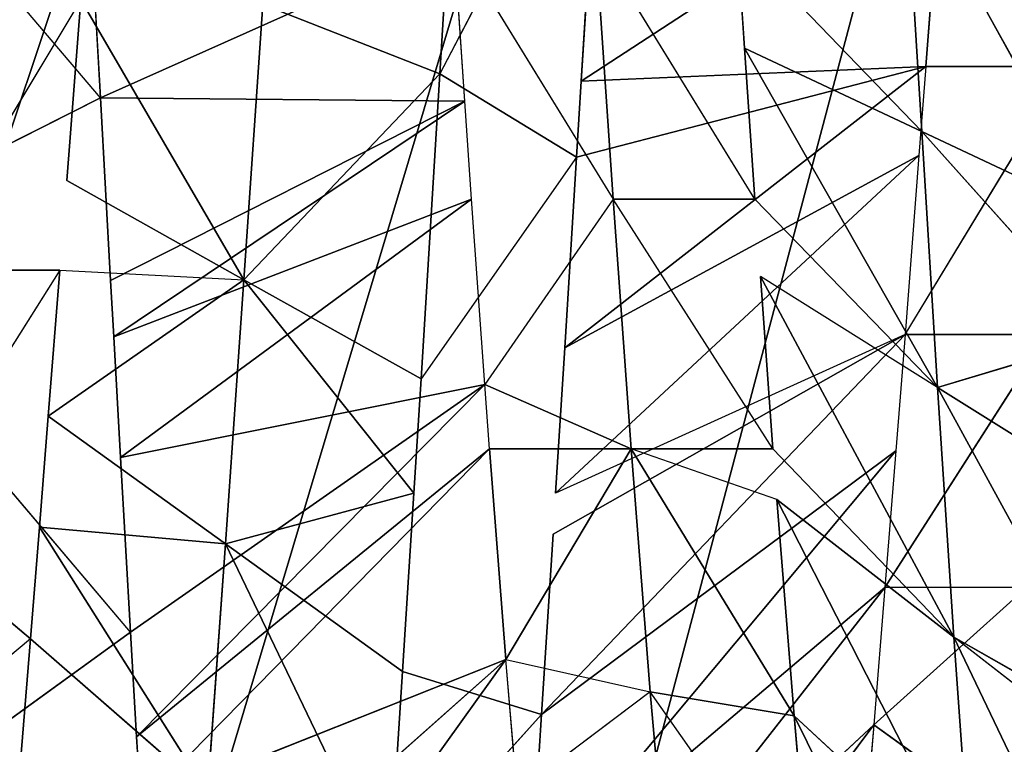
# Model space of a CAD drawing. Extents: x 0 to 40, y 0 to 81.9.
# Tile 535 of 623: x 34.126 to 34.734, y 74.023 to 74.471. Entities that reach past the tile are written whole.
import ezdxf

# ---------------------------------------------------------------- set-up
doc = ezdxf.new("R2010")
doc.units = 0
doc.header["$LTSCALE"] = 25.4
doc.layers.get('0').update_dxf_attribs({"color": 13, "linetype": 'CONTINUOUS'})

# ---------------------------------------------------------------- blocks, each defined once
blk = doc.blocks.new('ICE-TUBE-LED-S-8118_STL')
at = {"color": 0}
for p, q in [((74.40737, -12.0265, 44.64251), (74.32887, -11.9326, 44.69139)), ((74.40737, -12.0265, 44.64251), (74.47635, -11.94455, 44.6046)), ((74.63499, -12.04461, 44.53335), (74.47635, -11.94455, 44.6046)), ((74.63499, -12.04461, 44.53335), (74.63499, -11.95711, 44.53335)), ((74.80224, -12.05755, 44.47963), (74.63499, -11.95711, 44.53335)), ((74.74148, -12.06967, 47.89573), (74.85184, -11.97593, 47.91897)), ((74.74148, -12.06967, 47.89573), (74.69835, -11.98458, 47.88482)), ((74.41148, -12.08819, 47.7842), (74.52218, -11.99434, 47.82902)), ((74.41148, -12.08819, 47.7842), (74.35088, -12.00432, 47.75623)), ((74.40737, -12.0265, 44.64251), (74.32887, -12.0201, 44.69139)), ((74.40737, -12.0265, 44.64251), (74.312, -12.13587, 44.47882)), ((74.40737, -12.0265, 44.64251), (74.312, -12.13587, 44.47882)), ((74.47635, -12.03205, 44.6046), (74.40737, -12.0265, 44.64251)), ((74.312, -12.13587, 44.47882), (74.47635, -12.03205, 44.6046)), ((74.312, -12.13587, 44.47882), (74.47635, -12.03205, 44.6046)), ((74.47635, -12.03205, 44.6046), (74.466, -12.14688, 44.39898)), ((74.47635, -12.03205, 44.6046), (74.466, -12.14688, 44.39898)), ((74.466, -12.14688, 44.39898), (74.54481, -12.03751, 44.57125)), ((74.466, -12.14688, 44.39898), (74.54481, -12.03751, 44.57125)), ((74.54481, -12.03751, 44.57125), (74.47635, -12.03205, 44.6046)), ((74.63499, -12.04461, 44.53335), (74.54481, -12.03751, 44.57125)), ((74.62912, -12.1583, 44.334), (74.54481, -12.03751, 44.57125)), ((74.62912, -12.1583, 44.334), (74.54481, -12.03751, 44.57125)), ((74.63499, -12.04461, 44.53335), (74.62912, -12.1583, 44.334)), ((74.69037, -12.04892, 44.51326), (74.62912, -12.1583, 44.334)), ((74.80224, -12.05755, 44.47963), (74.69037, -12.04892, 44.51326)), ((74.74148, -12.06967, 47.89573), (74.85184, -12.06343, 47.91897)), ((74.62862, -12.07596, 47.86493), (74.74148, -12.06967, 47.89573)), ((74.74148, -12.06967, 47.89573), (74.73932, -12.29471, 47.50257)), ((74.74148, -12.06967, 47.89573), (74.73932, -12.29471, 47.50257)), ((74.74148, -12.06967, 47.89573), (74.83897, -12.28781, 47.52946)), ((74.74148, -12.06967, 47.89573), (74.83897, -12.28781, 47.52946)), ((74.51926, -12.082, 47.82795), (74.59377, -12.07789, 47.85392)), ((74.59377, -12.07789, 47.85392), (74.62862, -12.07596, 47.86493)), ((74.73932, -12.29471, 47.50257), (74.59377, -12.07789, 47.85392)), ((74.59377, -12.07789, 47.85392), (74.67882, -12.29885, 47.48274)), ((74.59377, -12.07789, 47.85392), (74.67882, -12.29885, 47.48274)), ((74.73932, -12.29471, 47.50257), (74.59377, -12.07789, 47.85392)), ((74.62862, -12.07596, 47.86493), (74.73932, -12.29471, 47.50257)), ((74.62862, -12.07596, 47.86493), (74.73932, -12.29471, 47.50257)), ((74.41148, -12.08819, 47.7842), (74.51926, -12.082, 47.82795)), ((74.51926, -12.082, 47.82795), (74.67882, -12.29885, 47.48274)), ((74.51926, -12.082, 47.82795), (74.67882, -12.29885, 47.48274)), ((74.51926, -12.082, 47.82795), (74.56437, -12.30694, 47.43753)), ((74.51926, -12.082, 47.82795), (74.56437, -12.30694, 47.43753)), ((74.30508, -12.09464, 47.73338), (74.34695, -12.09206, 47.75433)), ((74.34695, -12.09206, 47.75433), (74.41148, -12.08819, 47.7842)), ((74.56437, -12.30694, 47.43753), (74.34695, -12.09206, 47.75433)), ((74.34695, -12.09206, 47.75433), (74.5246, -12.30989, 47.41933)), ((74.34695, -12.09206, 47.75433), (74.5246, -12.30989, 47.41933)), ((74.56437, -12.30694, 47.43753), (74.34695, -12.09206, 47.75433)), ((74.41148, -12.08819, 47.7842), (74.56437, -12.30694, 47.43753)), ((74.41148, -12.08819, 47.7842), (74.56437, -12.30694, 47.43753)), ((74.30508, -12.09464, 47.73338), (74.39457, -12.32008, 47.34995)), ((74.30508, -12.09464, 47.73338), (74.39457, -12.32008, 47.34995)), ((74.20074, -12.10133, 47.67551), (74.39457, -12.32008, 47.34995)), ((74.20074, -12.10133, 47.67551), (74.39457, -12.32008, 47.34995)), ((74.09913, -12.10824, 47.61068), (74.39457, -12.32008, 47.34995)), ((74.09913, -12.10824, 47.61068), (74.39457, -12.32008, 47.34995)), ((74.466, -12.14688, 44.39898), (74.312, -12.13587, 44.47882)), ((74.466, -12.14688, 44.39898), (74.312, -12.13587, 44.47882)), ((74.466, -12.14688, 44.39898), (74.3872, -12.25626, 44.2267)), ((74.466, -12.14688, 44.39898), (74.3872, -12.25626, 44.2267)), ((74.49731, -12.26324, 44.18037), (74.466, -12.14688, 44.39898)), ((74.466, -12.14688, 44.39898), (74.62912, -12.1583, 44.334)), ((74.466, -12.14688, 44.39898), (74.62912, -12.1583, 44.334)), ((74.49731, -12.26324, 44.18037), (74.466, -12.14688, 44.39898)), ((74.49731, -12.26324, 44.18037), (74.62912, -12.1583, 44.334)), ((74.49731, -12.26324, 44.18037), (74.62912, -12.1583, 44.334)), ((74.56787, -12.26767, 44.15473), (74.62912, -12.1583, 44.334)), ((74.56787, -12.26767, 44.15473), (74.62912, -12.1583, 44.334)), ((74.79914, -12.16997, 44.2853), (74.62912, -12.1583, 44.334)), ((74.62912, -12.1583, 44.334), (74.75619, -12.27934, 44.10079)), ((74.62912, -12.1583, 44.334), (74.75619, -12.27934, 44.10079)), ((74.79914, -12.16997, 44.2853), (74.62912, -12.1583, 44.334)), ((74.79914, -12.16997, 44.2853), (74.75619, -12.27934, 44.10079)), ((74.79914, -12.16997, 44.2853), (74.75619, -12.27934, 44.10079)), ((74.36071, -12.34206, 44.23906), (74.25607, -12.24782, 44.29277)), ((74.25607, -12.24782, 44.29277), (74.3872, -12.25626, 44.2267)), ((74.25607, -12.24782, 44.29277), (74.3872, -12.25626, 44.2267)), ((74.36071, -12.34206, 44.23906), (74.3872, -12.25626, 44.2267)), ((74.3872, -12.25626, 44.2267), (74.49731, -12.26324, 44.18037)), ((74.49731, -12.26324, 44.18037), (74.56787, -12.26767, 44.15473)), ((74.7048, -12.36368, 44.11349), (74.56787, -12.26767, 44.15473)), ((74.56787, -12.26767, 44.15473), (74.75619, -12.27934, 44.10079)), ((74.56787, -12.26767, 44.15473), (74.75619, -12.27934, 44.10079)), ((74.7048, -12.36368, 44.11349), (74.75619, -12.27934, 44.10079)), ((74.94638, -12.37841, 44.06635), (74.75619, -12.27934, 44.10079)), ((74.75619, -12.27934, 44.10079), (74.94938, -12.29109, 44.06596)), ((74.75619, -12.27934, 44.10079), (74.94938, -12.29109, 44.06596)), ((74.83897, -12.28781, 47.52946), (74.67882, -12.38635, 47.48274)), ((74.73932, -12.29471, 47.50257), (74.83897, -12.28781, 47.52946)), ((74.56437, -12.30694, 47.43753), (74.67882, -12.29885, 47.48274)), ((74.67882, -12.29885, 47.48274), (74.73932, -12.29471, 47.50257)), ((74.39457, -12.32008, 47.34995), (74.5246, -12.30989, 47.41933)), ((74.39457, -12.32008, 47.34995), (74.5246, -12.30989, 47.41933)), ((74.5246, -12.30989, 47.41933), (74.56437, -12.30694, 47.43753)), ((74.5246, -12.39739, 47.41933), (74.56437, -12.30694, 47.43753)), ((74.5246, -12.30989, 47.41933), (74.5246, -12.39739, 47.41933)), ((74.67882, -12.38635, 47.48274), (74.56437, -12.30694, 47.43753)), ((74.35435, -12.54719, 44.67482), (74.05323, -12.32197, 44.42163)), ((74.35435, -12.54719, 44.67482), (74.05323, -12.32197, 44.42163)), ((74.31271, -12.32699, 47.29772), (74.39457, -12.32008, 47.34995)), ((74.39457, -12.32008, 47.34995), (74.3747, -12.40922, 47.33792)), ((74.39457, -12.32008, 47.34995), (74.5246, -12.39739, 47.41933)), ((74.39457, -12.32008, 47.34995), (74.5246, -12.39739, 47.41933)), ((74.43913, -12.55406, 44.62449), (74.15082, -12.32844, 44.35524)), ((74.43913, -12.55406, 44.62449), (74.15082, -12.32844, 44.35524)), ((74.35435, -12.54719, 44.67482), (74.15082, -12.32844, 44.35524)), ((74.35435, -12.54719, 44.67482), (74.15082, -12.32844, 44.35524)), ((74.3747, -12.40922, 47.33792), (74.31271, -12.32699, 47.29772)), ((74.52346, -12.56081, 44.58121), (74.25346, -12.33514, 44.29421)), ((74.36071, -12.34206, 44.23906), (74.25346, -12.33514, 44.29421)), ((74.52346, -12.56081, 44.58121), (74.25346, -12.33514, 44.29421)), ((74.43913, -12.55406, 44.62449), (74.25346, -12.33514, 44.29421)), ((74.43913, -12.55406, 44.62449), (74.25346, -12.33514, 44.29421)), ((74.59526, -12.56649, 44.54924), (74.36071, -12.34206, 44.23906)), ((74.47208, -12.34915, 44.19028), (74.36071, -12.34206, 44.23906)), ((74.59526, -12.56649, 44.54924), (74.36071, -12.34206, 44.23906)), ((74.52346, -12.56081, 44.58121), (74.36071, -12.34206, 44.23906)), ((74.52346, -12.56081, 44.58121), (74.36071, -12.34206, 44.23906)), ((74.59526, -12.56649, 44.54924), (74.47208, -12.34915, 44.19028)), ((74.70577, -12.57512, 44.50809), (74.4973, -12.35074, 44.18037)), ((74.58699, -12.35637, 44.14831), (74.4973, -12.35074, 44.18037)), ((74.70577, -12.57512, 44.50809), (74.4973, -12.35074, 44.18037)), ((74.59526, -12.56649, 44.54924), (74.4973, -12.35074, 44.18037)), ((74.76067, -12.57936, 44.49108), (74.58699, -12.35637, 44.14831)), ((74.7048, -12.36368, 44.11349), (74.58699, -12.35637, 44.14831)), ((74.76067, -12.57936, 44.49108), (74.58699, -12.35637, 44.14831)), ((74.70577, -12.57512, 44.50809), (74.58699, -12.35637, 44.14831)), ((74.70577, -12.57512, 44.50809), (74.58699, -12.35637, 44.14831)), ((74.76067, -12.57936, 44.49108), (74.7048, -12.36368, 44.11349)), ((74.75162, -12.36656, 44.10186), (74.7048, -12.36368, 44.11349)), ((74.76067, -12.57936, 44.49108), (74.7048, -12.36368, 44.11349)), ((74.8974, -12.58979, 44.45797), (74.75162, -12.36656, 44.10186)), ((74.82483, -12.37104, 44.0861), (74.75162, -12.36656, 44.10186)), ((74.8974, -12.58979, 44.45797), (74.75162, -12.36656, 44.10186)), ((74.76067, -12.57936, 44.49108), (74.75162, -12.36656, 44.10186)), ((74.76067, -12.57936, 44.49108), (74.75162, -12.36656, 44.10186)), ((74.67882, -12.47386, 47.48274), (74.83897, -12.37531, 47.52946)), ((74.5246, -12.48489, 47.41933), (74.67882, -12.38635, 47.48274)), ((74.67882, -12.38635, 47.48274), (74.5246, -12.39739, 47.41933)), ((74.67882, -12.38635, 47.48274), (74.5246, -12.39739, 47.41933)), ((74.67882, -12.47386, 47.48274), (74.67882, -12.38635, 47.48274)), ((74.35983, -12.49796, 47.32866), (74.5246, -12.39739, 47.41933)), ((74.35983, -12.49796, 47.32866), (74.5246, -12.39739, 47.41933)), ((74.49344, -12.48725, 47.40411), (74.5246, -12.39739, 47.41933)), ((74.5246, -12.48489, 47.41933), (74.5246, -12.39739, 47.41933)), ((74.23219, -12.42169, 47.23894), (74.3747, -12.40922, 47.33792)), ((74.23219, -12.50919, 47.23894), (74.3747, -12.40922, 47.33792)), ((74.23219, -12.42169, 47.23894), (74.3747, -12.40922, 47.33792)), ((74.35983, -12.49796, 47.32866), (74.3747, -12.40922, 47.33792)), ((74.72058, -12.57683, 47.6945), (74.83897, -12.46281, 47.52946)), ((74.72058, -12.57683, 47.6945), (74.83897, -12.46281, 47.52946)), ((74.77199, -12.46746, 47.51217), (74.83897, -12.46281, 47.52946)), ((74.56261, -12.58653, 47.64178), (74.77199, -12.46746, 47.51217)), ((74.56261, -12.58653, 47.64178), (74.77199, -12.46746, 47.51217)), ((74.67882, -12.47386, 47.48274), (74.77199, -12.46746, 47.51217)), ((74.72058, -12.57683, 47.6945), (74.77199, -12.46746, 47.51217)), ((74.72058, -12.57683, 47.6945), (74.77199, -12.46746, 47.51217)), ((74.67882, -12.47386, 47.48274), (74.56261, -12.58653, 47.64178)), ((74.5246, -12.48489, 47.41933), (74.63102, -12.47716, 47.46511)), ((74.56261, -12.58653, 47.64178), (74.63102, -12.47716, 47.46511)), ((74.49344, -12.48725, 47.40411), (74.25873, -12.60734, 47.48886)), ((74.49344, -12.48725, 47.40411), (74.25873, -12.60734, 47.48886)), ((74.35983, -12.49796, 47.32866), (74.49344, -12.48725, 47.40411)), ((74.35983, -12.49796, 47.32866), (74.49344, -12.48725, 47.40411)), ((74.5246, -12.48489, 47.41933), (74.40845, -12.59663, 47.57342)), ((74.49344, -12.48725, 47.40411), (74.40845, -12.59663, 47.57342)), ((74.35983, -12.49796, 47.32866), (74.11595, -12.61855, 47.38853)), ((74.35983, -12.49796, 47.32866), (74.11595, -12.61855, 47.38853)), ((74.23219, -12.50919, 47.23894), (74.35983, -12.49796, 47.32866)), ((74.25873, -12.60734, 47.48886), (74.35983, -12.49796, 47.32866)), ((74.25873, -12.60734, 47.48886), (74.35983, -12.49796, 47.32866)), ((74.35435, -12.54719, 44.67482), (74.29472, -12.54229, 44.71474)), ((74.35435, -12.54719, 44.67482), (74.29472, -12.62979, 44.71474)), ((74.43913, -12.55406, 44.62449), (74.35435, -12.54719, 44.67482)), ((74.35435, -12.54719, 44.67482), (74.43913, -12.64156, 44.62449)), ((74.52346, -12.56081, 44.58121), (74.43913, -12.55406, 44.62449)), ((74.43913, -12.64156, 44.62449), (74.43913, -12.55406, 44.62449)), ((74.59526, -12.65399, 44.54924), (74.43913, -12.55406, 44.62449)), ((74.59526, -12.56649, 44.54924), (74.52346, -12.56081, 44.58121)), ((74.70577, -12.57512, 44.50809), (74.59526, -12.56649, 44.54924)), ((74.59526, -12.56649, 44.54924), (74.59526, -12.65399, 44.54924)), ((74.59526, -12.56649, 44.54924), (74.76067, -12.66686, 44.49108)), ((74.88607, -12.56652, 47.73264), (74.66917, -12.68621, 47.87683)), ((74.88607, -12.56652, 47.73264), (74.66917, -12.68621, 47.87683)), ((74.72058, -12.57683, 47.6945), (74.88607, -12.56652, 47.73264)), ((74.72058, -12.57683, 47.6945), (74.88607, -12.56652, 47.73264)), ((74.56261, -12.58653, 47.64178), (74.72058, -12.57683, 47.6945)), ((74.56261, -12.58653, 47.64178), (74.72058, -12.57683, 47.6945)), ((74.72058, -12.57683, 47.6945), (74.59377, -12.69039, 47.85392)), ((74.72058, -12.57683, 47.6945), (74.59377, -12.69039, 47.85392)), ((74.72058, -12.57683, 47.6945), (74.66917, -12.68621, 47.87683)), ((74.72058, -12.57683, 47.6945), (74.66917, -12.68621, 47.87683)), ((74.76067, -12.57936, 44.49108), (74.70577, -12.57512, 44.50809)), ((74.8974, -12.58979, 44.45797), (74.76067, -12.57936, 44.49108)), ((74.76067, -12.57936, 44.49108), (74.76067, -12.66686, 44.49108)), ((74.8974, -12.58979, 44.45797), (74.76067, -12.57936, 44.49108)), ((74.34695, -12.70456, 47.75433), (74.56261, -12.58653, 47.64178)), ((74.34695, -12.70456, 47.75433), (74.56261, -12.58653, 47.64178)), ((74.56261, -12.58653, 47.64178), (74.40845, -12.59663, 47.57342)), ((74.56261, -12.58653, 47.64178), (74.40845, -12.59663, 47.57342)), ((74.56261, -12.58653, 47.64178), (74.49421, -12.69591, 47.81844)), ((74.56261, -12.58653, 47.64178), (74.49421, -12.69591, 47.81844)), ((74.56261, -12.58653, 47.64178), (74.59377, -12.69039, 47.85392)), ((74.56261, -12.58653, 47.64178), (74.59377, -12.69039, 47.85392)), ((74.40845, -12.59663, 47.57342), (74.15762, -12.71671, 47.64907)), ((74.40845, -12.59663, 47.57342), (74.15762, -12.71671, 47.64907)), ((74.25873, -12.60734, 47.48886), (74.40845, -12.59663, 47.57342)), ((74.25873, -12.60734, 47.48886), (74.40845, -12.59663, 47.57342)), ((74.32346, -12.706, 47.74273), (74.40845, -12.59663, 47.57342)), ((74.34695, -12.70456, 47.75433), (74.40845, -12.59663, 47.57342))]:
    blk.add_line(p, q, dxfattribs=at)
mesh = blk.add_polyface(dxfattribs=at)
corners = [(81.99833, 18.65613, 0), (32.39832, 18.53461, 0), (32.39832, 18.65613, 0), (33.41051, 17.76106, 0), (34.4478, 16.85461, 0), (35.42089, 15.87956, 0), (36.32527, 14.84046, 0), (37.15673, 13.74214, 0), (37.91139, 12.58971, 0), (38.58575, 11.38851, 0), (39.17668, 10.14416, 0), (39.68142, 8.86242, 0), (40.09764, 7.54925, 0), (40.42338, 6.21078, 0), (40.65715, 4.85321, 0), (40.79784, 3.48288, 0), (40.84481, 2.10613, 0), (81.99833, -14.44387, 0), (33.41051, -13.5488, 0), (32.39832, -14.44387, 0), (32.39832, -14.32234, 0), (34.4478, -12.64234, 0), (35.42089, -11.6673, 0), (36.32527, -10.6282, 0), (37.15673, -9.52987, 0), (37.91139, -8.37744, 0), (38.58575, -7.17625, 0), (39.17668, -5.93189, 0), (39.68142, -4.65015, 0), (40.09764, -3.33699, 0), (40.42338, -1.99851, 0), (40.65715, -0.64095, 0), (40.79784, 0.72939, 0)]
mesh.append_faces([[corners[k] for k in face] for face in [(0, 1, 2), (18, 19, 20)]], dxfattribs={"vtx0": -1, "color": 0})
mesh.append_faces([[corners[k] for k in face] for face in [(1, 0, 3), (3, 0, 4), (4, 0, 5), (5, 0, 6), (6, 0, 7), (7, 0, 8), (8, 0, 9), (9, 0, 10), (10, 0, 11), (11, 0, 12), (12, 0, 13), (13, 0, 14), (14, 0, 15), (15, 0, 16), (19, 18, 17)]], dxfattribs={"vtx0": -1, "vtx1": -1, "color": 0})
mesh.append_faces([[corners[k] for k in face] for face in [(16, 0, 17), (17, 18, 21), (17, 21, 22), (17, 22, 23), (17, 23, 24), (17, 24, 25), (17, 25, 26), (17, 26, 27), (17, 27, 28), (17, 28, 29), (17, 29, 30), (17, 30, 31), (17, 31, 32), (17, 32, 16)]], dxfattribs={"vtx0": -1, "vtx2": -1, "color": 0})
mesh = blk.add_polyface(dxfattribs=at)
corners = [(81.99833, -14.44387, 92), (32.39832, -14.32234, 92), (32.39832, -14.44387, 92), (33.41051, -13.5488, 92), (34.4478, -12.64234, 92), (35.42089, -11.6673, 92), (36.32527, -10.6282, 92), (37.15673, -9.52987, 92), (37.91139, -8.37744, 92), (38.58575, -7.17625, 92), (39.17668, -5.93189, 92), (39.68142, -4.65015, 92), (40.09764, -3.33699, 92), (40.42338, -1.99851, 92), (40.65715, -0.64095, 92), (40.79784, 0.72939, 92), (40.84481, 2.10613, 92), (33.41051, 17.76106, 92), (32.39832, 18.65613, 92), (32.39832, 18.53461, 92), (81.99833, 18.65613, 92), (34.4478, 16.85461, 92), (35.42089, 15.87956, 92), (36.32527, 14.84046, 92), (37.15673, 13.74214, 92), (37.91139, 12.58971, 92), (38.58575, 11.38851, 92), (39.17668, 10.14416, 92), (39.68142, 8.86242, 92), (40.09764, 7.54925, 92), (40.42338, 6.21078, 92), (40.65715, 4.85321, 92), (40.79784, 3.48288, 92)]
mesh.append_faces([[corners[k] for k in face] for face in [(0, 1, 2), (17, 18, 19)]], dxfattribs={"vtx0": -1, "color": 0})
mesh.append_faces([[corners[k] for k in face] for face in [(1, 0, 3), (3, 0, 4), (4, 0, 5), (5, 0, 6), (6, 0, 7), (7, 0, 8), (8, 0, 9), (9, 0, 10), (10, 0, 11), (11, 0, 12), (12, 0, 13), (13, 0, 14), (14, 0, 15), (15, 0, 16), (18, 17, 20), (20, 16, 0)]], dxfattribs={"vtx0": -1, "vtx1": -1, "color": 0})
mesh.append_faces([[corners[k] for k in face] for face in [(20, 17, 21), (20, 21, 22), (20, 22, 23), (20, 23, 24), (20, 24, 25), (20, 25, 26), (20, 26, 27), (20, 27, 28), (20, 28, 29), (20, 29, 30), (20, 30, 31), (20, 31, 32), (20, 32, 16)]], dxfattribs={"vtx0": -1, "vtx2": -1, "color": 0})
mesh = blk.add_polyface(dxfattribs=at)
corners = [(82.19833, -12.64387, 2), (64.19833, 16.85613, 2), (64.19833, -12.64387, 2), (82.19833, 16.85613, 2)]
mesh.append_faces([[corners[k] for k in face] for face in [(0, 1, 2), (1, 0, 3)]], dxfattribs={"vtx0": -1, "color": 0})
mesh = blk.add_polyface(dxfattribs=at)
corners = [(64.19833, 16.85613, 90), (82.19833, -12.64387, 90), (64.19833, -12.64387, 90), (82.19833, 16.85613, 90)]
mesh.append_faces([[corners[k] for k in face] for face in [(0, 1, 2), (1, 0, 3)]], dxfattribs={"vtx0": -1, "color": 0})
mesh = blk.add_polyface(dxfattribs=at)
corners = [(74.63499, -11.95711, 44.53335), (74.47635, -11.94455, 44.6046), (74.47635, -11.85705, 44.6046), (74.63499, -12.04461, 44.53335)]
mesh.append_faces([[corners[k] for k in face] for face in [(0, 1, 2), (1, 0, 3)]], dxfattribs={"vtx0": -1, "color": 0})
mesh = blk.add_polyface(dxfattribs=at)
corners = [(74.47635, -11.94455, 44.6046), (74.40737, -12.0265, 44.64251), (74.32887, -11.9326, 44.69139)]
mesh.append_faces([[corners[k] for k in face] for face in [(0, 1, 2)]], dxfattribs={"color": 0})
mesh = blk.add_polyface(dxfattribs=at)
corners = [(74.80224, -12.05755, 44.47963), (74.63499, -11.95711, 44.53335), (74.80224, -11.97005, 44.47963)]
mesh.append_faces([[corners[k] for k in face] for face in [(0, 1, 2)]], dxfattribs={"color": 0})
mesh = blk.add_polyface(dxfattribs=at)
corners = [(74.85184, -11.97593, 47.91897), (74.69835, -11.98458, 47.88482), (74.74148, -12.06967, 47.89573)]
mesh.append_faces([[corners[k] for k in face] for face in [(0, 1, 2)]], dxfattribs={"color": 0})
mesh = blk.add_polyface(dxfattribs=at)
corners = [(74.52218, -11.99434, 47.82902), (74.35088, -12.00432, 47.75623), (74.41148, -12.08819, 47.7842)]
mesh.append_faces([[corners[k] for k in face] for face in [(0, 1, 2)]], dxfattribs={"color": 0})
mesh = blk.add_polyface(dxfattribs=at)
corners = [(74.35088, -12.00432, 47.75623), (74.18406, -12.01494, 47.66546), (74.20074, -12.10133, 47.67551)]
mesh.append_faces([[corners[k] for k in face] for face in [(0, 1, 2)]], dxfattribs={"color": 0})
mesh = blk.add_polyface(dxfattribs=at)
corners = [(74.32887, -12.0201, 44.69139), (74.40737, -12.0265, 44.64251), (74.312, -12.13587, 44.47882)]
mesh.append_faces([[corners[k] for k in face] for face in [(0, 1, 2)]], dxfattribs={"color": 0})
mesh = blk.add_polyface(dxfattribs=at)
corners = [(74.40737, -12.0265, 44.64251), (74.47635, -12.03205, 44.6046), (74.312, -12.13587, 44.47882)]
mesh.append_faces([[corners[k] for k in face] for face in [(0, 1, 2)]], dxfattribs={"color": 0})
mesh = blk.add_polyface(dxfattribs=at)
corners = [(74.47635, -12.03205, 44.6046), (74.466, -12.14688, 44.39898), (74.312, -12.13587, 44.47882)]
mesh.append_faces([[corners[k] for k in face] for face in [(0, 1, 2)]], dxfattribs={"color": 0})
mesh = blk.add_polyface(dxfattribs=at)
corners = [(74.47635, -12.03205, 44.6046), (74.54481, -12.03751, 44.57125), (74.466, -12.14688, 44.39898)]
mesh.append_faces([[corners[k] for k in face] for face in [(0, 1, 2)]], dxfattribs={"color": 0})
mesh = blk.add_polyface(dxfattribs=at)
corners = [(74.54481, -12.03751, 44.57125), (74.62912, -12.1583, 44.334), (74.466, -12.14688, 44.39898)]
mesh.append_faces([[corners[k] for k in face] for face in [(0, 1, 2)]], dxfattribs={"color": 0})
mesh = blk.add_polyface(dxfattribs=at)
corners = [(74.54481, -12.03751, 44.57125), (74.63499, -12.04461, 44.53335), (74.62912, -12.1583, 44.334)]
mesh.append_faces([[corners[k] for k in face] for face in [(0, 1, 2)]], dxfattribs={"color": 0})
mesh = blk.add_polyface(dxfattribs=at)
corners = [(74.62912, -12.1583, 44.334), (74.80224, -12.05755, 44.47963), (74.79914, -12.16997, 44.2853), (74.69037, -12.04892, 44.51326)]
mesh.append_faces([[corners[k] for k in face] for face in [(0, 1, 2), (1, 0, 3)]], dxfattribs={"vtx0": -1, "color": 0})
mesh = blk.add_polyface(dxfattribs=at)
corners = [(74.85184, -12.06343, 47.91897), (74.74148, -12.06967, 47.89573), (74.83897, -12.28781, 47.52946)]
mesh.append_faces([[corners[k] for k in face] for face in [(0, 1, 2)]], dxfattribs={"color": 0})
mesh = blk.add_polyface(dxfattribs=at)
corners = [(74.74148, -12.06967, 47.89573), (74.62862, -12.07596, 47.86493), (74.73932, -12.29471, 47.50257)]
mesh.append_faces([[corners[k] for k in face] for face in [(0, 1, 2)]], dxfattribs={"color": 0})
mesh = blk.add_polyface(dxfattribs=at)
corners = [(74.74148, -12.06967, 47.89573), (74.73932, -12.29471, 47.50257), (74.83897, -12.28781, 47.52946)]
mesh.append_faces([[corners[k] for k in face] for face in [(0, 1, 2)]], dxfattribs={"color": 0})
mesh = blk.add_polyface(dxfattribs=at)
corners = [(74.59377, -12.07789, 47.85392), (74.51926, -12.082, 47.82795), (74.67882, -12.29885, 47.48274)]
mesh.append_faces([[corners[k] for k in face] for face in [(0, 1, 2)]], dxfattribs={"color": 0})
mesh = blk.add_polyface(dxfattribs=at)
corners = [(74.62862, -12.07596, 47.86493), (74.59377, -12.07789, 47.85392), (74.73932, -12.29471, 47.50257)]
mesh.append_faces([[corners[k] for k in face] for face in [(0, 1, 2)]], dxfattribs={"color": 0})
mesh = blk.add_polyface(dxfattribs=at)
corners = [(74.59377, -12.07789, 47.85392), (74.67882, -12.29885, 47.48274), (74.73932, -12.29471, 47.50257)]
mesh.append_faces([[corners[k] for k in face] for face in [(0, 1, 2)]], dxfattribs={"color": 0})
mesh = blk.add_polyface(dxfattribs=at)
corners = [(74.51926, -12.082, 47.82795), (74.41148, -12.08819, 47.7842), (74.56437, -12.30694, 47.43753)]
mesh.append_faces([[corners[k] for k in face] for face in [(0, 1, 2)]], dxfattribs={"color": 0})
mesh = blk.add_polyface(dxfattribs=at)
corners = [(74.51926, -12.082, 47.82795), (74.56437, -12.30694, 47.43753), (74.67882, -12.29885, 47.48274)]
mesh.append_faces([[corners[k] for k in face] for face in [(0, 1, 2)]], dxfattribs={"color": 0})
mesh = blk.add_polyface(dxfattribs=at)
corners = [(74.5246, -12.30989, 47.41933), (74.30508, -12.09464, 47.73338), (74.39457, -12.32008, 47.34995), (74.34695, -12.09206, 47.75433)]
mesh.append_faces([[corners[k] for k in face] for face in [(0, 1, 2), (1, 0, 3)]], dxfattribs={"vtx0": -1, "color": 0})
mesh = blk.add_polyface(dxfattribs=at)
corners = [(74.41148, -12.08819, 47.7842), (74.34695, -12.09206, 47.75433), (74.56437, -12.30694, 47.43753)]
mesh.append_faces([[corners[k] for k in face] for face in [(0, 1, 2)]], dxfattribs={"color": 0})
mesh = blk.add_polyface(dxfattribs=at)
corners = [(74.34695, -12.09206, 47.75433), (74.5246, -12.30989, 47.41933), (74.56437, -12.30694, 47.43753)]
mesh.append_faces([[corners[k] for k in face] for face in [(0, 1, 2)]], dxfattribs={"color": 0})
mesh = blk.add_polyface(dxfattribs=at)
corners = [(74.30508, -12.09464, 47.73338), (74.20074, -12.10133, 47.67551), (74.39457, -12.32008, 47.34995)]
mesh.append_faces([[corners[k] for k in face] for face in [(0, 1, 2)]], dxfattribs={"color": 0})
mesh = blk.add_polyface(dxfattribs=at)
corners = [(74.20074, -12.10133, 47.67551), (74.09913, -12.10824, 47.61068), (74.39457, -12.32008, 47.34995)]
mesh.append_faces([[corners[k] for k in face] for face in [(0, 1, 2)]], dxfattribs={"color": 0})
mesh = blk.add_polyface(dxfattribs=at)
corners = [(74.09913, -12.10824, 47.61068), (74.31271, -12.32699, 47.29772), (74.39457, -12.32008, 47.34995)]
mesh.append_faces([[corners[k] for k in face] for face in [(0, 1, 2)]], dxfattribs={"color": 0})
mesh = blk.add_polyface(dxfattribs=at)
corners = [(74.25607, -12.24782, 44.29277), (74.466, -12.14688, 44.39898), (74.3872, -12.25626, 44.2267), (74.312, -12.13587, 44.47882)]
mesh.append_faces([[corners[k] for k in face] for face in [(0, 1, 2), (1, 0, 3)]], dxfattribs={"vtx0": -1, "color": 0})
mesh = blk.add_polyface(dxfattribs=at)
corners = [(74.466, -12.14688, 44.39898), (74.49731, -12.26324, 44.18037), (74.3872, -12.25626, 44.2267)]
mesh.append_faces([[corners[k] for k in face] for face in [(0, 1, 2)]], dxfattribs={"color": 0})
mesh = blk.add_polyface(dxfattribs=at)
corners = [(74.466, -12.14688, 44.39898), (74.62912, -12.1583, 44.334), (74.49731, -12.26324, 44.18037)]
mesh.append_faces([[corners[k] for k in face] for face in [(0, 1, 2)]], dxfattribs={"color": 0})
mesh = blk.add_polyface(dxfattribs=at)
corners = [(74.62912, -12.1583, 44.334), (74.56787, -12.26767, 44.15473), (74.49731, -12.26324, 44.18037)]
mesh.append_faces([[corners[k] for k in face] for face in [(0, 1, 2)]], dxfattribs={"color": 0})
mesh = blk.add_polyface(dxfattribs=at)
corners = [(74.62912, -12.1583, 44.334), (74.75619, -12.27934, 44.10079), (74.56787, -12.26767, 44.15473)]
mesh.append_faces([[corners[k] for k in face] for face in [(0, 1, 2)]], dxfattribs={"color": 0})
mesh = blk.add_polyface(dxfattribs=at)
corners = [(74.62912, -12.1583, 44.334), (74.79914, -12.16997, 44.2853), (74.75619, -12.27934, 44.10079)]
mesh.append_faces([[corners[k] for k in face] for face in [(0, 1, 2)]], dxfattribs={"color": 0})
mesh = blk.add_polyface(dxfattribs=at)
corners = [(74.79914, -12.16997, 44.2853), (74.94938, -12.29109, 44.06596), (74.75619, -12.27934, 44.10079)]
mesh.append_faces([[corners[k] for k in face] for face in [(0, 1, 2)]], dxfattribs={"color": 0})
mesh = blk.add_polyface(dxfattribs=at)
corners = [(74.3872, -12.25626, 44.2267), (74.36071, -12.34206, 44.23906), (74.25607, -12.24782, 44.29277)]
mesh.append_faces([[corners[k] for k in face] for face in [(0, 1, 2)]], dxfattribs={"color": 0})
mesh = blk.add_polyface(dxfattribs=at)
corners = [(74.75619, -12.27934, 44.10079), (74.7048, -12.36368, 44.11349), (74.56787, -12.26767, 44.15473)]
mesh.append_faces([[corners[k] for k in face] for face in [(0, 1, 2)]], dxfattribs={"color": 0})
mesh = blk.add_polyface(dxfattribs=at)
corners = [(74.94938, -12.29109, 44.06596), (74.94638, -12.37841, 44.06635), (74.75619, -12.27934, 44.10079)]
mesh.append_faces([[corners[k] for k in face] for face in [(0, 1, 2)]], dxfattribs={"color": 0})
mesh = blk.add_polyface(dxfattribs=at)
corners = [(74.83897, -12.37531, 47.52946), (74.67882, -12.38635, 47.48274), (74.67882, -12.47386, 47.48274), (74.83897, -12.28781, 47.52946)]
mesh.append_faces([[corners[k] for k in face] for face in [(0, 1, 2), (1, 0, 3)]], dxfattribs={"vtx0": -1, "color": 0})
mesh = blk.add_polyface(dxfattribs=at)
corners = [(74.5246, -12.30989, 47.41933), (74.39457, -12.32008, 47.34995), (74.5246, -12.39739, 47.41933)]
mesh.append_faces([[corners[k] for k in face] for face in [(0, 1, 2)]], dxfattribs={"color": 0})
mesh = blk.add_polyface(dxfattribs=at)
corners = [(74.67882, -12.38635, 47.48274), (74.56437, -12.30694, 47.43753), (74.5246, -12.39739, 47.41933)]
mesh.append_faces([[corners[k] for k in face] for face in [(0, 1, 2)]], dxfattribs={"color": 0})
mesh = blk.add_polyface(dxfattribs=at)
corners = [(74.35435, -12.54719, 44.67482), (74.05323, -12.32197, 44.42163), (74.15082, -12.32844, 44.35524)]
mesh.append_faces([[corners[k] for k in face] for face in [(0, 1, 2)]], dxfattribs={"color": 0})
mesh = blk.add_polyface(dxfattribs=at)
corners = [(74.29472, -12.54229, 44.71474), (74.05323, -12.32197, 44.42163), (74.35435, -12.54719, 44.67482)]
mesh.append_faces([[corners[k] for k in face] for face in [(0, 1, 2)]], dxfattribs={"color": 0})
mesh = blk.add_polyface(dxfattribs=at)
corners = [(74.5246, -12.39739, 47.41933), (74.3747, -12.40922, 47.33792), (74.35983, -12.49796, 47.32866), (74.39457, -12.32008, 47.34995)]
mesh.append_faces([[corners[k] for k in face] for face in [(0, 1, 2), (1, 0, 3)]], dxfattribs={"vtx0": -1, "color": 0})
mesh = blk.add_polyface(dxfattribs=at)
corners = [(74.43913, -12.55406, 44.62449), (74.15082, -12.32844, 44.35524), (74.25346, -12.33514, 44.29421)]
mesh.append_faces([[corners[k] for k in face] for face in [(0, 1, 2)]], dxfattribs={"color": 0})
mesh = blk.add_polyface(dxfattribs=at)
corners = [(74.35435, -12.54719, 44.67482), (74.15082, -12.32844, 44.35524), (74.43913, -12.55406, 44.62449)]
mesh.append_faces([[corners[k] for k in face] for face in [(0, 1, 2)]], dxfattribs={"color": 0})
mesh = blk.add_polyface(dxfattribs=at)
corners = [(74.3747, -12.40922, 47.33792), (74.31271, -12.32699, 47.29772), (74.23219, -12.42169, 47.23894)]
mesh.append_faces([[corners[k] for k in face] for face in [(0, 1, 2)]], dxfattribs={"color": 0})
mesh = blk.add_polyface(dxfattribs=at)
corners = [(74.52346, -12.56081, 44.58121), (74.25346, -12.33514, 44.29421), (74.36071, -12.34206, 44.23906)]
mesh.append_faces([[corners[k] for k in face] for face in [(0, 1, 2)]], dxfattribs={"color": 0})
mesh = blk.add_polyface(dxfattribs=at)
corners = [(74.43913, -12.55406, 44.62449), (74.25346, -12.33514, 44.29421), (74.52346, -12.56081, 44.58121)]
mesh.append_faces([[corners[k] for k in face] for face in [(0, 1, 2)]], dxfattribs={"color": 0})
mesh = blk.add_polyface(dxfattribs=at)
corners = [(74.59526, -12.56649, 44.54924), (74.36071, -12.34206, 44.23906), (74.47208, -12.34915, 44.19028)]
mesh.append_faces([[corners[k] for k in face] for face in [(0, 1, 2)]], dxfattribs={"color": 0})
mesh = blk.add_polyface(dxfattribs=at)
corners = [(74.52346, -12.56081, 44.58121), (74.36071, -12.34206, 44.23906), (74.59526, -12.56649, 44.54924)]
mesh.append_faces([[corners[k] for k in face] for face in [(0, 1, 2)]], dxfattribs={"color": 0})
mesh = blk.add_polyface(dxfattribs=at)
corners = [(74.70577, -12.57512, 44.50809), (74.4973, -12.35074, 44.18037), (74.58699, -12.35637, 44.14831)]
mesh.append_faces([[corners[k] for k in face] for face in [(0, 1, 2)]], dxfattribs={"color": 0})
mesh = blk.add_polyface(dxfattribs=at)
corners = [(74.59526, -12.56649, 44.54924), (74.4973, -12.35074, 44.18037), (74.70577, -12.57512, 44.50809)]
mesh.append_faces([[corners[k] for k in face] for face in [(0, 1, 2)]], dxfattribs={"color": 0})
mesh = blk.add_polyface(dxfattribs=at)
corners = [(74.76067, -12.57936, 44.49108), (74.58699, -12.35637, 44.14831), (74.7048, -12.36368, 44.11349)]
mesh.append_faces([[corners[k] for k in face] for face in [(0, 1, 2)]], dxfattribs={"color": 0})
mesh = blk.add_polyface(dxfattribs=at)
corners = [(74.70577, -12.57512, 44.50809), (74.58699, -12.35637, 44.14831), (74.76067, -12.57936, 44.49108)]
mesh.append_faces([[corners[k] for k in face] for face in [(0, 1, 2)]], dxfattribs={"color": 0})
mesh = blk.add_polyface(dxfattribs=at)
corners = [(74.76067, -12.57936, 44.49108), (74.7048, -12.36368, 44.11349), (74.75162, -12.36656, 44.10186)]
mesh.append_faces([[corners[k] for k in face] for face in [(0, 1, 2)]], dxfattribs={"color": 0})
mesh = blk.add_polyface(dxfattribs=at)
corners = [(74.8974, -12.58979, 44.45797), (74.75162, -12.36656, 44.10186), (74.82483, -12.37104, 44.0861)]
mesh.append_faces([[corners[k] for k in face] for face in [(0, 1, 2)]], dxfattribs={"color": 0})
mesh = blk.add_polyface(dxfattribs=at)
corners = [(74.76067, -12.57936, 44.49108), (74.75162, -12.36656, 44.10186), (74.8974, -12.58979, 44.45797)]
mesh.append_faces([[corners[k] for k in face] for face in [(0, 1, 2)]], dxfattribs={"color": 0})
mesh = blk.add_polyface(dxfattribs=at)
corners = [(74.67882, -12.38635, 47.48274), (74.5246, -12.39739, 47.41933), (74.5246, -12.48489, 47.41933)]
mesh.append_faces([[corners[k] for k in face] for face in [(0, 1, 2)]], dxfattribs={"color": 0})
mesh = blk.add_polyface(dxfattribs=at)
corners = [(74.5246, -12.39739, 47.41933), (74.35983, -12.49796, 47.32866), (74.49344, -12.48725, 47.40411)]
mesh.append_faces([[corners[k] for k in face] for face in [(0, 1, 2)]], dxfattribs={"color": 0})
mesh = blk.add_polyface(dxfattribs=at)
corners = [(74.3747, -12.40922, 47.33792), (74.23219, -12.42169, 47.23894), (74.23219, -12.50919, 47.23894)]
mesh.append_faces([[corners[k] for k in face] for face in [(0, 1, 2)]], dxfattribs={"color": 0})
mesh = blk.add_polyface(dxfattribs=at)
corners = [(74.72058, -12.57683, 47.6945), (74.83897, -12.46281, 47.52946), (74.77199, -12.46746, 47.51217)]
mesh.append_faces([[corners[k] for k in face] for face in [(0, 1, 2)]], dxfattribs={"color": 0})
mesh = blk.add_polyface(dxfattribs=at)
corners = [(74.88607, -12.56652, 47.73264), (74.83897, -12.46281, 47.52946), (74.72058, -12.57683, 47.6945)]
mesh.append_faces([[corners[k] for k in face] for face in [(0, 1, 2)]], dxfattribs={"color": 0})
mesh = blk.add_polyface(dxfattribs=at)
corners = [(74.56261, -12.58653, 47.64178), (74.77199, -12.46746, 47.51217), (74.67882, -12.47386, 47.48274)]
mesh.append_faces([[corners[k] for k in face] for face in [(0, 1, 2)]], dxfattribs={"color": 0})
mesh = blk.add_polyface(dxfattribs=at)
corners = [(74.72058, -12.57683, 47.6945), (74.77199, -12.46746, 47.51217), (74.56261, -12.58653, 47.64178)]
mesh.append_faces([[corners[k] for k in face] for face in [(0, 1, 2)]], dxfattribs={"color": 0})
mesh = blk.add_polyface(dxfattribs=at)
corners = [(74.40845, -12.59663, 47.57342), (74.63102, -12.47716, 47.46511), (74.5246, -12.48489, 47.41933), (74.56261, -12.58653, 47.64178)]
mesh.append_faces([[corners[k] for k in face] for face in [(0, 1, 2), (1, 0, 3)]], dxfattribs={"vtx0": -1, "color": 0})
mesh = blk.add_polyface(dxfattribs=at)
corners = [(74.40845, -12.59663, 47.57342), (74.49344, -12.48725, 47.40411), (74.25873, -12.60734, 47.48886)]
mesh.append_faces([[corners[k] for k in face] for face in [(0, 1, 2)]], dxfattribs={"color": 0})
mesh = blk.add_polyface(dxfattribs=at)
corners = [(74.25873, -12.60734, 47.48886), (74.49344, -12.48725, 47.40411), (74.35983, -12.49796, 47.32866)]
mesh.append_faces([[corners[k] for k in face] for face in [(0, 1, 2)]], dxfattribs={"color": 0})
mesh = blk.add_polyface(dxfattribs=at)
corners = [(74.25873, -12.60734, 47.48886), (74.35983, -12.49796, 47.32866), (74.11595, -12.61855, 47.38853)]
mesh.append_faces([[corners[k] for k in face] for face in [(0, 1, 2)]], dxfattribs={"color": 0})
mesh = blk.add_polyface(dxfattribs=at)
corners = [(74.11595, -12.61855, 47.38853), (74.35983, -12.49796, 47.32866), (74.23219, -12.50919, 47.23894)]
mesh.append_faces([[corners[k] for k in face] for face in [(0, 1, 2)]], dxfattribs={"color": 0})
mesh = blk.add_polyface(dxfattribs=at)
corners = [(74.43913, -12.64156, 44.62449), (74.29472, -12.62979, 44.71474), (74.35435, -12.54719, 44.67482)]
mesh.append_faces([[corners[k] for k in face] for face in [(0, 1, 2)]], dxfattribs={"color": 0})
mesh = blk.add_polyface(dxfattribs=at)
corners = [(74.59526, -12.65399, 44.54924), (74.43913, -12.64156, 44.62449), (74.43913, -12.55406, 44.62449)]
mesh.append_faces([[corners[k] for k in face] for face in [(0, 1, 2)]], dxfattribs={"color": 0})
mesh = blk.add_polyface(dxfattribs=at)
corners = [(74.76067, -12.66686, 44.49108), (74.59526, -12.65399, 44.54924), (74.59526, -12.56649, 44.54924)]
mesh.append_faces([[corners[k] for k in face] for face in [(0, 1, 2)]], dxfattribs={"color": 0})
mesh = blk.add_polyface(dxfattribs=at)
corners = [(74.85247, -12.6759, 47.91908), (74.88607, -12.56652, 47.73264), (74.66917, -12.68621, 47.87683)]
mesh.append_faces([[corners[k] for k in face] for face in [(0, 1, 2)]], dxfattribs={"color": 0})
mesh = blk.add_polyface(dxfattribs=at)
corners = [(74.66917, -12.68621, 47.87683), (74.88607, -12.56652, 47.73264), (74.72058, -12.57683, 47.6945)]
mesh.append_faces([[corners[k] for k in face] for face in [(0, 1, 2)]], dxfattribs={"color": 0})
mesh = blk.add_polyface(dxfattribs=at)
corners = [(74.59377, -12.69039, 47.85392), (74.72058, -12.57683, 47.6945), (74.56261, -12.58653, 47.64178)]
mesh.append_faces([[corners[k] for k in face] for face in [(0, 1, 2)]], dxfattribs={"color": 0})
mesh = blk.add_polyface(dxfattribs=at)
corners = [(74.66917, -12.68621, 47.87683), (74.72058, -12.57683, 47.6945), (74.59377, -12.69039, 47.85392)]
mesh.append_faces([[corners[k] for k in face] for face in [(0, 1, 2)]], dxfattribs={"color": 0})
mesh = blk.add_polyface(dxfattribs=at)
corners = [(74.8974, -12.58979, 44.45797), (74.76067, -12.66686, 44.49108), (74.76067, -12.57936, 44.49108)]
mesh.append_faces([[corners[k] for k in face] for face in [(0, 1, 2)]], dxfattribs={"color": 0})
mesh = blk.add_polyface(dxfattribs=at)
corners = [(74.34695, -12.70456, 47.75433), (74.56261, -12.58653, 47.64178), (74.40845, -12.59663, 47.57342)]
mesh.append_faces([[corners[k] for k in face] for face in [(0, 1, 2)]], dxfattribs={"color": 0})
mesh = blk.add_polyface(dxfattribs=at)
corners = [(74.49421, -12.69591, 47.81844), (74.56261, -12.58653, 47.64178), (74.34695, -12.70456, 47.75433)]
mesh.append_faces([[corners[k] for k in face] for face in [(0, 1, 2)]], dxfattribs={"color": 0})
mesh = blk.add_polyface(dxfattribs=at)
corners = [(74.59377, -12.69039, 47.85392), (74.56261, -12.58653, 47.64178), (74.49421, -12.69591, 47.81844)]
mesh.append_faces([[corners[k] for k in face] for face in [(0, 1, 2)]], dxfattribs={"color": 0})
mesh = blk.add_polyface(dxfattribs=at)
corners = [(74.93246, -12.67994, 44.45155), (74.76067, -12.66686, 44.49108), (74.8974, -12.58979, 44.45797)]
mesh.append_faces([[corners[k] for k in face] for face in [(0, 1, 2)]], dxfattribs={"color": 0})
mesh = blk.add_polyface(dxfattribs=at)
corners = [(74.32346, -12.706, 47.74273), (74.40845, -12.59663, 47.57342), (74.15762, -12.71671, 47.64907)]
mesh.append_faces([[corners[k] for k in face] for face in [(0, 1, 2)]], dxfattribs={"color": 0})
mesh = blk.add_polyface(dxfattribs=at)
corners = [(74.15762, -12.71671, 47.64907), (74.40845, -12.59663, 47.57342), (74.25873, -12.60734, 47.48886)]
mesh.append_faces([[corners[k] for k in face] for face in [(0, 1, 2)]], dxfattribs={"color": 0})

msp = doc.modelspace()

# ---------------------------------------------------------------- block references
at = {"color": 8, "rotation": 90.00000000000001}
msp.add_blockref('ICE-TUBE-LED-S-8118_STL', (22.10613, -0.3188, 254.70001), dxfattribs=at)

doc.saveas('drawing.dxf')
